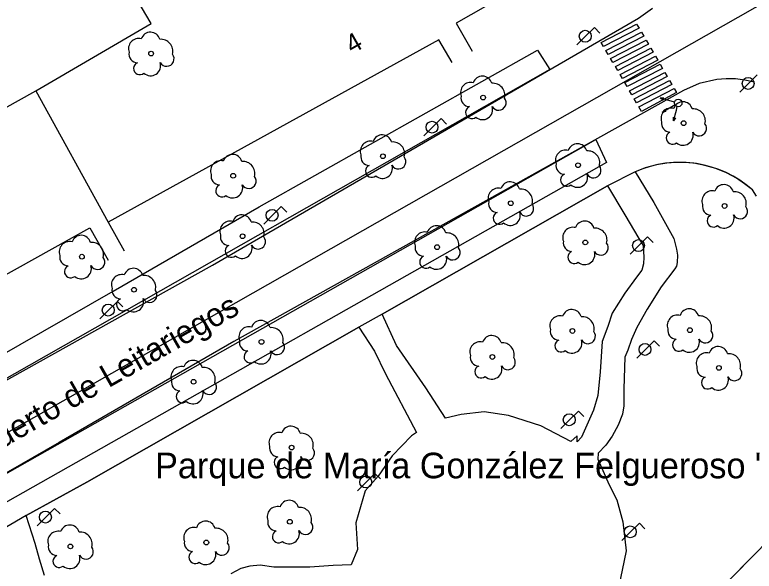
# Model space of a CAD drawing. Extents: x 282771 to 285132, y 4823109 to 4825496.
# Drawn here: x 284042.4 to 284121.7, y 4823619 to 4823678.7 of the extents above; entities that cross this region are included whole.
import ezdxf

# ---------------------------------------------------------------- set-up
doc = ezdxf.new("R2010")
doc.units = 0
for name, color, linetype in [('ACERA-BORDILLO', 7, 'Continuous'), ('ACERA-INTERIOR', 7, 'Continuous'), ('ARBOL', 7, 'Continuous'), ('CALLE-EJE', 7, 'Continuous'), ('CALLE-TEXTO', 7, 'Continuous'), ('FAROLA', 7, 'Continuous'), ('NUM-LOCAL', 7, 'Continuous'), ('PARQUE-JARDIN-AREA', 7, 'Continuous'), ('PARQUE-JARDIN-TEXTO', 7, 'Continuous'), ('PASO-PEATONES', 7, 'Continuous'), ('SEMAFORO', 7, 'Continuous'), ('ZONA-VERDE', 7, 'Continuous')]:
    doc.layers.add(name, color=color, linetype=linetype)

msp = doc.modelspace()

# ---------------------------------------------------------------- linework, layer by layer
at = {"layer": 'ACERA-BORDILLO'}
for points in [[(283971.49, 4823599.689), (284001.789, 4823617.029), (284020.679, 4823627.998), (284037.059, 4823637.058), (284063.589, 4823651.828), (284109.29, 4823678.371), (284110.789, 4823679.437)], [(284121.736, 4823671.492), (284120.729, 4823671.721), (284119.709, 4823671.844), (284118.693, 4823671.863), (284117.695, 4823671.78), (284115.811, 4823671.34), (284114.143, 4823670.599), (284065.859, 4823643.638), (284047.119, 4823632.788), (284024.929, 4823620.049), (283992.33, 4823601.449)]]:
    msp.add_lwpolyline(points, dxfattribs=at)
at = {"layer": 'ACERA-INTERIOR'}
for points in [[(284101.498, 4823684.558), (284089.719, 4823677.808), (284091.449, 4823674.818)], [(284044.635, 4823670.559), (284057, 4823677.785), (284055.029, 4823681.138)], [(284089.299, 4823673.589), (284087.879, 4823676.052), (284052.382, 4823656.475)], [(284014.32, 4823653.674), (284044.635, 4823670.559)], [(284044.635, 4823670.559), (284052.382, 4823656.475)], [(284052.382, 4823656.475), (284054.087, 4823653.375)], [(284028.438, 4823638.662), (284026.432, 4823642.498), (284050.432, 4823655.845), (284052.378, 4823652.394)]]:
    msp.add_lwpolyline(points, dxfattribs=at)
at = {"layer": 'ARBOL'}
for centre in [(284056.989, 4823674.558), (284092.622, 4823669.841), (284114.142, 4823667.088), (284081.869, 4823663.536), (284102.812, 4823662.577), (284065.799, 4823661.438), (284095.589, 4823658.488), (284118.538, 4823658.198), (284066.805, 4823654.945), (284103.59, 4823654.28), (284087.689, 4823653.778), (284049.561, 4823652.752), (284055.159, 4823649.208), (284102.208, 4823644.78), (284114.816, 4823644.866), (284068.839, 4823643.608), (284093.619, 4823641.988), (284117.928, 4823640.808), (284061.549, 4823639.328), (284072.069, 4823632.258), (284071.879, 4823624.299), (284048.329, 4823621.649), (284062.915, 4823622.068)]:
    msp.add_circle(centre, 0.255, dxfattribs=at)
for centre, radius, start, end in [((284056.919, 4823675.818), 1.038, 15.64228, 161.38435), ((284055.659, 4823675.088), 1.097, 75.4318, 200.55608), ((284058.049, 4823674.818), 1.272, 345.03273, 95.79925), ((284055.549, 4823674.518), 0.935, 168.59898, 268.13236), ((284058.659, 4823673.988), 0.797, 208.96246, 38.99103), ((284055.789, 4823672.968), 0.672, 113.73672, 309.4725), ((284056.929, 4823673.268), 1.086, 228.95447, 17.92796), ((284092.552, 4823671.101), 1.038, 15.64228, 161.38435), ((284091.292, 4823670.371), 1.097, 75.4318, 200.55608), ((284093.682, 4823670.101), 1.272, 345.03273, 95.79925), ((284091.182, 4823669.801), 0.935, 168.59898, 268.13236), ((284094.292, 4823669.271), 0.797, 208.96246, 38.99103), ((284091.422, 4823668.251), 0.672, 113.73672, 309.4725), ((284092.562, 4823668.551), 1.086, 228.95447, 17.92796), ((284112.812, 4823667.618), 1.097, 75.4318, 200.55608), ((284114.072, 4823668.348), 1.038, 15.64228, 161.38435), ((284115.202, 4823667.348), 1.272, 345.03273, 95.79925), ((284112.702, 4823667.048), 0.935, 168.59898, 268.13236), ((284115.812, 4823666.518), 0.797, 208.96246, 38.99103), ((284081.799, 4823664.796), 1.038, 15.64228, 161.38435), ((284112.942, 4823665.498), 0.672, 113.73672, 309.4725), ((284114.082, 4823665.798), 1.086, 228.95447, 17.92796), ((284080.539, 4823664.066), 1.097, 75.4318, 200.55608), ((284082.929, 4823663.796), 1.272, 345.03273, 95.79925), ((284102.742, 4823663.837), 1.038, 15.64228, 161.38435), ((284101.482, 4823663.107), 1.097, 75.4318, 200.55608), ((284103.872, 4823662.837), 1.272, 345.03273, 95.79925), ((284065.729, 4823662.698), 1.038, 15.64228, 161.38435), ((284080.429, 4823663.496), 0.935, 168.59898, 268.13236), ((284083.539, 4823662.966), 0.797, 208.96246, 38.99103), ((284064.469, 4823661.968), 1.097, 75.4318, 200.55608), ((284066.859, 4823661.698), 1.272, 345.03273, 95.79925), ((284080.669, 4823661.946), 0.672, 113.73672, 309.4725), ((284081.809, 4823662.246), 1.086, 228.95447, 17.92796), ((284101.372, 4823662.537), 0.935, 168.59898, 268.13236), ((284104.482, 4823662.007), 0.797, 208.96246, 38.99103), ((284064.359, 4823661.398), 0.935, 168.59898, 268.13236), ((284101.612, 4823660.987), 0.672, 113.73672, 309.4725), ((284102.752, 4823661.287), 1.086, 228.95447, 17.92796), ((284067.469, 4823660.868), 0.797, 208.96246, 38.99103), ((284095.519, 4823659.748), 1.038, 15.64228, 161.38435), ((284064.599, 4823659.848), 0.672, 113.73672, 309.4725), ((284065.739, 4823660.148), 1.086, 228.95447, 17.92796), ((284094.259, 4823659.018), 1.097, 75.4318, 200.55608), ((284096.648, 4823658.748), 1.272, 345.03273, 95.79925), ((284118.468, 4823659.458), 1.038, 15.64228, 161.38435), ((284117.208, 4823658.728), 1.097, 75.4318, 200.55608), ((284119.598, 4823658.458), 1.272, 345.03273, 95.79925), ((284094.149, 4823658.448), 0.935, 168.59898, 268.13236), ((284097.258, 4823657.918), 0.797, 208.96246, 38.99103), ((284117.098, 4823658.158), 0.935, 168.59898, 268.13236), ((284095.529, 4823657.198), 1.086, 228.95447, 17.92796), ((284120.208, 4823657.628), 0.797, 208.96246, 38.99103), ((284066.735, 4823656.205), 1.038, 15.64228, 161.38435), ((284094.389, 4823656.898), 0.672, 113.73672, 309.4725), ((284117.338, 4823656.608), 0.672, 113.73672, 309.4725), ((284118.478, 4823656.908), 1.086, 228.95447, 17.92796), ((284065.475, 4823655.475), 1.097, 75.4318, 200.55608), ((284067.865, 4823655.205), 1.272, 345.03273, 95.79925), ((284087.619, 4823655.038), 1.038, 15.64228, 161.38435), ((284103.52, 4823655.54), 1.038, 15.64228, 161.38435), ((284086.359, 4823654.308), 1.097, 75.4318, 200.55608), ((284088.749, 4823654.038), 1.272, 345.03273, 95.79925), ((284102.26, 4823654.81), 1.097, 75.4318, 200.55608), ((284104.65, 4823654.54), 1.272, 345.03273, 95.79925), ((284048.231, 4823653.282), 1.097, 75.4318, 200.55608), ((284049.491, 4823654.012), 1.038, 15.64228, 161.38435), ((284065.365, 4823654.905), 0.935, 168.59898, 268.13236), ((284068.475, 4823654.375), 0.797, 208.96246, 38.99103), ((284102.15, 4823654.24), 0.935, 168.59898, 268.13236), ((284050.621, 4823653.012), 1.272, 345.03273, 95.79925), ((284065.605, 4823653.355), 0.672, 113.73672, 309.4725), ((284066.745, 4823653.655), 1.086, 228.95447, 17.92796), ((284086.249, 4823653.738), 0.935, 168.59898, 268.13236), ((284089.359, 4823653.208), 0.797, 208.96246, 38.99103), ((284105.26, 4823653.71), 0.797, 208.96246, 38.99103), ((284048.121, 4823652.712), 0.935, 168.59898, 268.13236), ((284086.489, 4823652.188), 0.672, 113.73672, 309.4725), ((284087.629, 4823652.488), 1.086, 228.95447, 17.92796), ((284102.39, 4823652.69), 0.672, 113.73672, 309.4725), ((284103.53, 4823652.99), 1.086, 228.95447, 17.92796), ((284051.231, 4823652.182), 0.797, 208.96246, 38.99103), ((284048.361, 4823651.162), 0.672, 113.73672, 309.4725), ((284049.501, 4823651.462), 1.086, 228.95447, 17.92796), ((284055.089, 4823650.468), 1.038, 15.64228, 161.38435), ((284053.829, 4823649.738), 1.097, 75.4318, 200.55608), ((284056.219, 4823649.468), 1.272, 345.03273, 95.79925), ((284053.719, 4823649.168), 0.935, 168.59898, 268.13236), ((284056.829, 4823648.638), 0.797, 208.96246, 38.99103), ((284053.959, 4823647.618), 0.672, 113.73672, 309.4725), ((284055.099, 4823647.918), 1.086, 228.95447, 17.92796), ((284102.138, 4823646.04), 1.038, 15.64228, 161.38435), ((284113.486, 4823645.396), 1.097, 75.4318, 200.55608), ((284114.746, 4823646.126), 1.038, 15.64228, 161.38435), ((284068.769, 4823644.868), 1.038, 15.64228, 161.38435), ((284100.878, 4823645.31), 1.097, 75.4318, 200.55608), ((284103.268, 4823645.04), 1.272, 345.03273, 95.79925), ((284115.876, 4823645.126), 1.272, 345.03273, 95.79925), ((284067.509, 4823644.138), 1.097, 75.4318, 200.55608), ((284069.899, 4823643.868), 1.272, 345.03273, 95.79925), ((284100.768, 4823644.74), 0.935, 168.59898, 268.13236), ((284113.376, 4823644.826), 0.935, 168.59898, 268.13236), ((284093.549, 4823643.248), 1.038, 15.64228, 161.38435), ((284103.878, 4823644.21), 0.797, 208.96246, 38.99103), ((284116.486, 4823644.296), 0.797, 208.96246, 38.99103), ((284067.399, 4823643.568), 0.935, 168.59898, 268.13236), ((284070.509, 4823643.038), 0.797, 208.96246, 38.99103), ((284092.289, 4823642.518), 1.097, 75.4318, 200.55608), ((284094.679, 4823642.248), 1.272, 345.03273, 95.79925), ((284101.008, 4823643.19), 0.672, 113.73672, 309.4725), ((284102.148, 4823643.49), 1.086, 228.95447, 17.92796), ((284113.616, 4823643.276), 0.672, 113.73672, 309.4725), ((284114.756, 4823643.576), 1.086, 228.95447, 17.92796), ((284067.639, 4823642.018), 0.672, 113.73672, 309.4725), ((284068.779, 4823642.318), 1.086, 228.95447, 17.92796), ((284117.858, 4823642.068), 1.038, 15.64228, 161.38435), ((284092.179, 4823641.948), 0.935, 168.59898, 268.13236), ((284095.289, 4823641.418), 0.797, 208.96246, 38.99103), ((284116.598, 4823641.338), 1.097, 75.4318, 200.55608), ((284118.988, 4823641.068), 1.272, 345.03273, 95.79925), ((284060.219, 4823639.858), 1.097, 75.4318, 200.55608), ((284061.479, 4823640.588), 1.038, 15.64228, 161.38435), ((284062.609, 4823639.588), 1.272, 345.03273, 95.79925), ((284092.419, 4823640.398), 0.672, 113.73672, 309.4725), ((284093.559, 4823640.698), 1.086, 228.95447, 17.92796), ((284116.488, 4823640.768), 0.935, 168.59898, 268.13236), ((284119.598, 4823640.238), 0.797, 208.96246, 38.99103), ((284060.109, 4823639.288), 0.935, 168.59898, 268.13236), ((284116.728, 4823639.218), 0.672, 113.73672, 309.4725), ((284117.868, 4823639.518), 1.086, 228.95447, 17.92796), ((284063.219, 4823638.758), 0.797, 208.96246, 38.99103), ((284060.349, 4823637.738), 0.672, 113.73672, 309.4725), ((284061.489, 4823638.038), 1.086, 228.95447, 17.92796), ((284071.999, 4823633.518), 1.038, 15.64228, 161.38435), ((284070.739, 4823632.788), 1.097, 75.4318, 200.55608), ((284073.129, 4823632.518), 1.272, 345.03273, 95.79925), ((284070.629, 4823632.218), 0.935, 168.59898, 268.13236), ((284073.739, 4823631.688), 0.797, 208.96246, 38.99103), ((284070.869, 4823630.668), 0.672, 113.73672, 309.4725), ((284072.009, 4823630.968), 1.086, 228.95447, 17.92796), ((284071.809, 4823625.559), 1.038, 15.64228, 161.38435), ((284070.549, 4823624.829), 1.097, 75.4318, 200.55608), ((284072.939, 4823624.559), 1.272, 345.03273, 95.79925), ((284062.845, 4823623.328), 1.038, 15.64228, 161.38435), ((284070.439, 4823624.259), 0.935, 168.59898, 268.13236), ((284073.549, 4823623.729), 0.797, 208.96246, 38.99103), ((284048.259, 4823622.909), 1.038, 15.64228, 161.38435), ((284061.585, 4823622.598), 1.097, 75.4318, 200.55608), ((284063.975, 4823622.328), 1.272, 345.03273, 95.79925), ((284046.999, 4823622.179), 1.097, 75.4318, 200.55608), ((284049.389, 4823621.909), 1.272, 345.03273, 95.79925), ((284070.679, 4823622.709), 0.672, 113.73672, 309.4725), ((284071.819, 4823623.009), 1.086, 228.95447, 17.92796), ((284061.475, 4823622.028), 0.935, 168.59898, 268.13236), ((284064.585, 4823621.498), 0.797, 208.96246, 38.99103), ((284046.889, 4823621.609), 0.935, 168.59898, 268.13236), ((284049.999, 4823621.079), 0.797, 208.96246, 38.99103), ((284061.715, 4823620.478), 0.672, 113.73672, 309.4725), ((284062.855, 4823620.778), 1.086, 228.95447, 17.92796), ((284047.129, 4823620.059), 0.672, 113.73672, 309.4725), ((284048.269, 4823620.359), 1.086, 228.95447, 17.92796)]:
    msp.add_arc(centre, radius, start, end, dxfattribs=at)
at = {"layer": 'CALLE-EJE'}
msp.add_lwpolyline([(284130.168, 4823684.268), (283961.69, 4823588.479)], dxfattribs=at)
at = {"layer": 'FAROLA'}
for p, q in [((284104.563, 4823677.356), (284103.623, 4823676.426)), ((284105.153, 4823676.766), (284104.563, 4823677.356)), ((284103.623, 4823676.426), (284102.693, 4823675.486)), ((284122.048, 4823672.288), (284121.108, 4823671.358)), ((284121.108, 4823671.358), (284120.178, 4823670.418)), ((284088.119, 4823667.588), (284087.179, 4823666.658)), ((284088.709, 4823666.998), (284088.119, 4823667.588)), ((284087.179, 4823666.658), (284086.249, 4823665.718)), ((284070.959, 4823658.128), (284070.019, 4823657.198)), ((284071.549, 4823657.538), (284070.959, 4823658.128)), ((284070.019, 4823657.198), (284069.089, 4823656.258)), ((284110.278, 4823654.878), (284109.338, 4823653.948)), ((284110.868, 4823654.288), (284110.278, 4823654.878)), ((284109.338, 4823653.948), (284108.408, 4823653.008)), ((284053.369, 4823647.948), (284052.429, 4823647.018)), ((284053.959, 4823647.358), (284053.369, 4823647.948)), ((284052.429, 4823647.018), (284051.499, 4823646.078)), ((284110.978, 4823643.728), (284110.038, 4823642.798)), ((284111.568, 4823643.138), (284110.978, 4823643.728)), ((284110.038, 4823642.798), (284109.108, 4823641.858)), ((284102.848, 4823636.178), (284101.908, 4823635.248)), ((284103.438, 4823635.588), (284102.848, 4823636.178)), ((284101.908, 4823635.248), (284100.978, 4823634.308)), ((284081.01, 4823629.491), (284080.07, 4823628.561)), ((284081.6, 4823628.901), (284081.01, 4823629.491)), ((284080.07, 4823628.561), (284079.14, 4823627.621)), ((284046.631, 4823625.728), (284045.691, 4823624.798)), ((284047.221, 4823625.138), (284046.631, 4823625.728)), ((284045.691, 4823624.798), (284044.761, 4823623.858)), ((284109.394, 4823624.142), (284108.454, 4823623.212)), ((284109.984, 4823623.552), (284109.394, 4823624.142)), ((284108.454, 4823623.212), (284107.524, 4823622.272))]:
    msp.add_line(p, q, dxfattribs=at)
for centre in [(284103.583, 4823676.426), (284121.068, 4823671.358), (284087.139, 4823666.658), (284069.979, 4823657.198), (284109.298, 4823653.948), (284052.389, 4823647.018), (284109.998, 4823642.798), (284101.868, 4823635.248), (284080.03, 4823628.561), (284045.651, 4823624.798), (284108.414, 4823623.212)]:
    msp.add_circle(centre, 0.637, dxfattribs=at)
at = {"layer": 'PARQUE-JARDIN-AREA'}
for points in [[(284121.965, 4823659.258), (284121.522, 4823659.918), (284120.684, 4823660.587), (284119.828, 4823661.184), (284118.743, 4823661.768), (284117.608, 4823662.218), (284116.435, 4823662.561), (284115.237, 4823662.791), (284114.43, 4823662.859), (284113.261, 4823662.879), (284112.352, 4823662.805), (284111.237, 4823662.624), (284110.014, 4823662.292), (284108.96, 4823661.877), (284105.964, 4823660.355), (284081.777, 4823646.586), (284079.289, 4823645.192), (284050.103, 4823628.534), (284043.58, 4823624.961), (284040.245, 4823623.044)], [(284041.481, 4823581.648), (284062.763, 4823590.537), (284066.735, 4823592.196), (284100.115, 4823606.137), (284103.232, 4823607.439), (284113.233, 4823611.615), (284113.633, 4823612.035), (284116.873, 4823615.825), (284121.303, 4823620.365), (284128.303, 4823627.435)]]:
    msp.add_lwpolyline(points, dxfattribs=at)
at = {"layer": 'PASO-PEATONES'}
for points in [[(284105.553, 4823675.334), (284105.3, 4823675.766), (284109.102, 4823677.729), (284109.354, 4823677.297)], [(284106.058, 4823674.469), (284105.805, 4823674.901), (284109.607, 4823676.865), (284109.859, 4823676.432)], [(284106.562, 4823673.604), (284106.31, 4823674.037), (284110.112, 4823676), (284110.364, 4823675.568)], [(284107.067, 4823672.739), (284106.815, 4823673.172), (284110.617, 4823675.135), (284110.869, 4823674.703)], [(284107.572, 4823671.875), (284107.32, 4823672.307), (284111.122, 4823674.271), (284111.374, 4823673.838)], [(284108.077, 4823671.01), (284107.825, 4823671.443), (284111.626, 4823673.406), (284111.879, 4823672.974)], [(284108.582, 4823670.145), (284108.33, 4823670.578), (284112.131, 4823672.541), (284112.384, 4823672.109)], [(284109.087, 4823669.281), (284108.834, 4823669.713), (284112.636, 4823671.676), (284112.889, 4823671.244)], [(284109.628, 4823668.353), (284109.339, 4823668.848), (284113.141, 4823670.812), (284113.386, 4823670.392)]]:
    msp.add_lwpolyline(points, close=True, dxfattribs=at)
at = {"layer": 'SEMAFORO'}
for p, q in [((284112.026, 4823669.765), (284111.633, 4823669.764)), ((284112.794, 4823669.46), (284111.633, 4823669.764)), ((284111.976, 4823669.571), (284111.633, 4823669.764)), ((284113.181, 4823669.359), (284112.794, 4823669.46)), ((284112.885, 4823668.858), (284111.847, 4823668.251)), ((284113.227, 4823669.058), (284112.885, 4823668.858)), ((284113.366, 4823668.484), (284113.467, 4823668.871)), ((284112.12, 4823668.541), (284111.847, 4823668.251)), ((284112.234, 4823668.346), (284111.847, 4823668.251)), ((284113.062, 4823667.323), (284113.366, 4823668.484)), ((284113.062, 4823667.323), (284113.062, 4823667.716)), ((284113.255, 4823667.666), (284113.062, 4823667.323))]:
    msp.add_line(p, q, dxfattribs=at)
msp.add_circle((284113.568, 4823669.258), 0.4, dxfattribs=at)
at = {"layer": 'ZONA-VERDE'}
for p, q in [((284068.599, 4823658.098), (284098.469, 4823674.938)), ((284098.469, 4823674.938), (284099.799, 4823672.858)), ((284099.799, 4823672.858), (284028.789, 4823632.478)), ((284033.318, 4823624.865), (284104.703, 4823665.329)), ((284104.703, 4823665.329), (284105.871, 4823662.874)), ((284105.871, 4823662.874), (284034.679, 4823622.576)), ((284108.96, 4823661.877), (284110.943, 4823658.576)), ((284081.777, 4823646.586), (284105.964, 4823660.355)), ((284105.964, 4823660.355), (284107.848, 4823657.257)), ((284121.965, 4823659.258), (284121.522, 4823659.918)), ((284110.943, 4823658.576), (284113.093, 4823654.705)), ((284052.929, 4823649.048), (284068.599, 4823658.098)), ((284107.848, 4823657.257), (284109.334, 4823654.692)), ((284109.334, 4823654.692), (284109.818, 4823653.954)), ((284113.093, 4823654.705), (284113.383, 4823653.565)), ((284109.818, 4823653.954), (284109.865, 4823652.702)), ((284113.383, 4823653.565), (284113.503, 4823652.905)), ((284113.503, 4823652.905), (284113.453, 4823652.145)), ((284109.843, 4823651.977), (284109.642, 4823651.32)), ((284109.865, 4823652.702), (284109.843, 4823651.977)), ((284113.453, 4823652.145), (284113.363, 4823651.725)), ((284109.642, 4823651.32), (284109.082, 4823650.569)), ((284113.193, 4823651.445), (284111.743, 4823649.525)), ((284113.363, 4823651.725), (284113.193, 4823651.445)), ((284109.082, 4823650.569), (284107.823, 4823648.825)), ((284027.619, 4823634.558), (284052.929, 4823649.048)), ((284107.823, 4823648.825), (284106.483, 4823646.675)), ((284111.743, 4823649.525), (284110.243, 4823647.105)), ((284083.323, 4823643.235), (284081.777, 4823646.586)), ((284106.483, 4823646.675), (284106.013, 4823645.265)), ((284110.243, 4823647.105), (284109.123, 4823645.155)), ((284050.103, 4823628.534), (284079.289, 4823645.192)), ((284079.289, 4823645.192), (284080.953, 4823642.615)), ((284106.013, 4823645.265), (284105.413, 4823643.665)), ((284109.123, 4823645.155), (284108.553, 4823643.855)), ((284086.463, 4823638.675), (284083.323, 4823643.235)), ((284105.413, 4823643.665), (284105.183, 4823640.375)), ((284108.553, 4823643.855), (284108.163, 4823642.735)), ((284080.953, 4823642.615), (284082.163, 4823640.175)), ((284108.163, 4823642.735), (284107.843, 4823641.955)), ((284107.843, 4823641.955), (284107.733, 4823638.565)), ((284082.163, 4823640.175), (284085.473, 4823633.865)), ((284105.183, 4823640.375), (284104.923, 4823637.855)), ((284088.583, 4823635.425), (284086.463, 4823638.675)), ((284107.733, 4823638.565), (284107.743, 4823636.745)), ((284104.923, 4823637.855), (284104.463, 4823636.275)), ((284092.753, 4823636.095), (284090.253, 4823635.815)), ((284095.363, 4823635.705), (284092.753, 4823636.095)), ((284104.463, 4823636.275), (284103.193, 4823633.375)), ((284107.743, 4823636.745), (284107.593, 4823635.845)), ((284090.253, 4823635.815), (284088.583, 4823635.425)), ((284098.813, 4823634.595), (284095.363, 4823635.705)), ((284107.593, 4823635.845), (284107.113, 4823634.665)), ((284102.033, 4823632.925), (284098.813, 4823634.595)), ((284107.113, 4823634.665), (284106.483, 4823633.485)), ((284085.473, 4823633.865), (284084.923, 4823633.515)), ((284084.923, 4823633.515), (284082.863, 4823631.365)), ((284102.733, 4823633.515), (284102.033, 4823632.925)), ((284102.733, 4823632.875), (284102.733, 4823633.515)), ((284103.193, 4823633.375), (284102.733, 4823632.875)), ((284106.483, 4823633.485), (284105.783, 4823632.525)), ((284105.783, 4823632.525), (284104.983, 4823631.655)), ((284082.863, 4823631.365), (284081.363, 4823629.195)), ((284104.983, 4823631.655), (284104.943, 4823631.015)), ((284104.943, 4823631.015), (284106.143, 4823628.265)), ((284081.363, 4823629.195), (284079.981, 4823627.619)), ((284043.58, 4823624.961), (284050.103, 4823628.534)), ((284106.143, 4823628.265), (284106.973, 4823626.655)), ((284079.981, 4823627.619), (284078.965, 4823624.178)), ((284121.303, 4823620.365), (284128.303, 4823627.435)), ((284106.973, 4823626.655), (284107.633, 4823624.285)), ((284044.533, 4823621.964), (284043.58, 4823624.961)), ((284107.633, 4823624.285), (284107.973, 4823621.165)), ((284078.965, 4823624.178), (284079.143, 4823621.305)), ((284045.012, 4823620.264), (284044.533, 4823621.964)), ((284079.143, 4823621.305), (284078.473, 4823619.685)), ((284107.973, 4823621.165), (284107.163, 4823617.215)), ((284045.562, 4823618.524), (284045.012, 4823620.264)), ((284116.873, 4823615.825), (284121.303, 4823620.365)), ((284067.586, 4823619.521), (284066.632, 4823619.291)), ((284068.705, 4823619.653), (284067.586, 4823619.521)), ((284070.163, 4823619.405), (284068.705, 4823619.653)), ((284074.023, 4823619.435), (284070.163, 4823619.405)), ((284076.513, 4823619.615), (284074.023, 4823619.435)), ((284078.473, 4823619.685), (284076.513, 4823619.615)), ((284066.632, 4823619.291), (284065.546, 4823618.699))]:
    msp.add_line(p, q, dxfattribs=at)
msp.add_arc((284113.717, 4823651.124), 11.758, 48.41069, 113.86523, dxfattribs=at)

# ---------------------------------------------------------------- texts
at = {"layer": 'CALLE-TEXTO'}
msp.add_text('Calle Puerto de Leitariegos', height=2.5, rotation=29.62061, dxfattribs=at).set_placement((284031.578, 4823626.776))
at = {"layer": 'NUM-LOCAL'}
msp.add_text('4', height=2, rotation=29.85004, dxfattribs=at).set_placement((284078.57, 4823674.484))
at = {"layer": 'PARQUE-JARDIN-TEXTO'}
msp.add_text('Parque de María González Felgueroso "Marujina"', height=2.75, dxfattribs=at).set_placement((284057.414, 4823628.961))

doc.saveas('drawing.dxf')
